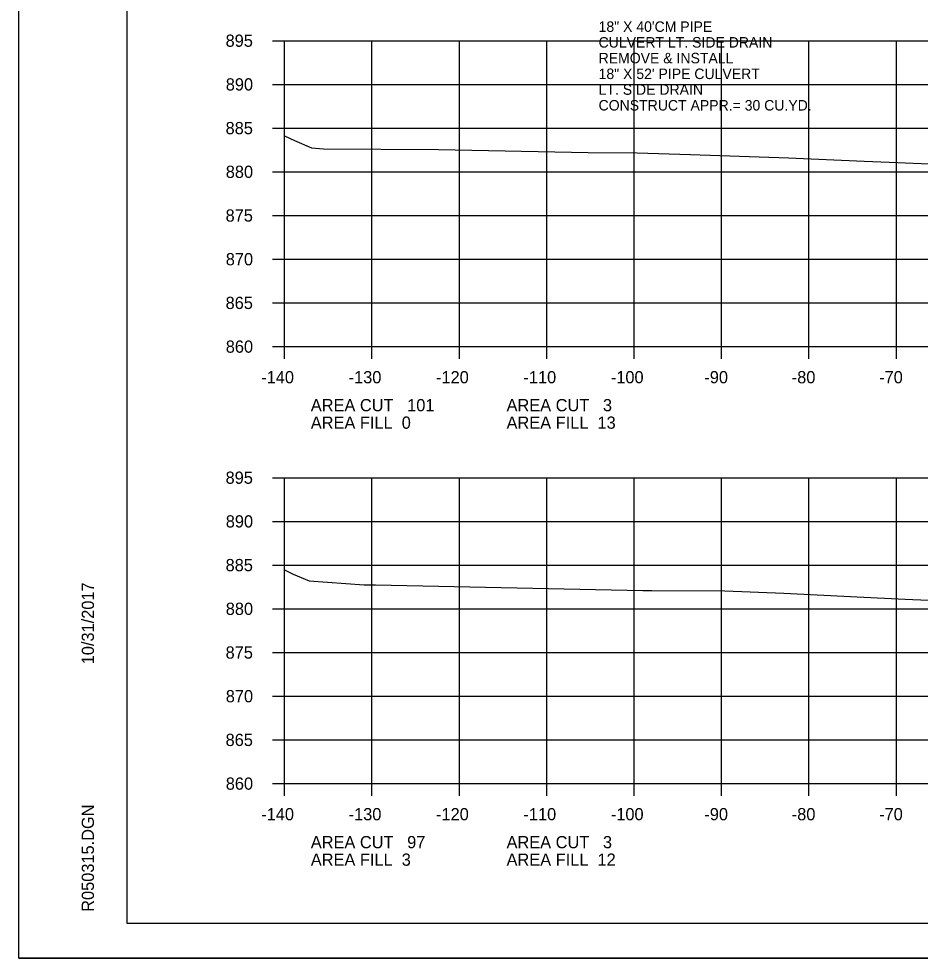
# Model space of a CAD drawing. Extents: x 1486524 to 1499135, y 326561 to 337924.
# Drawn here: x 1488812.5 to 1488915.6, y 332352.6 to 332460.1 of the extents above; entities that cross this region are included whole.
import ezdxf

# ---------------------------------------------------------------- set-up
doc = ezdxf.new("R2010")
doc.units = 0
for name, color, linetype in [('Default', 7, 'Continuous'), ('E_Const Align', 7, 'Continuous'), ('E_Const Align Station', 7, 'Continuous'), ('E_Ownership Information', 7, 'Continuous'), ('E_Property Line', 7, 'Continuous'), ('E_Quarter Calls', 7, 'Continuous'), ('E_Tract Number', 7, 'Continuous')]:
    doc.layers.add(name, color=color, linetype=linetype)

msp = doc.modelspace()

# ---------------------------------------------------------------- linework, layer by layer
at = {"layer": 'E_Const Align'}
for p, q in [((1488841.49, 332457.61), (1488842.89, 332457.61)), ((1488842.89, 332422.61), (1488842.89, 332457.61)), ((1488841.49, 332452.61), (1488842.89, 332452.61)), ((1488841.49, 332447.61), (1488842.89, 332447.61)), ((1488841.49, 332442.61), (1488842.89, 332442.61)), ((1488841.49, 332437.61), (1488842.89, 332437.61)), ((1488841.49, 332432.61), (1488842.89, 332432.61)), ((1488841.49, 332427.61), (1488842.89, 332427.61)), ((1488841.49, 332422.61), (1488842.89, 332422.61)), ((1488842.89, 332422.61), (1489122.89, 332422.61)), ((1488842.89, 332421.21), (1488842.89, 332422.61)), ((1488852.89, 332421.21), (1488852.89, 332422.61)), ((1488862.89, 332421.21), (1488862.89, 332422.61)), ((1488872.89, 332421.21), (1488872.89, 332422.61)), ((1488882.89, 332421.21), (1488882.89, 332422.61)), ((1488892.89, 332421.21), (1488892.89, 332422.61)), ((1488902.89, 332421.21), (1488902.89, 332422.61)), ((1488912.89, 332421.21), (1488912.89, 332422.61)), ((1488841.49, 332407.61), (1488842.89, 332407.61)), ((1488842.89, 332372.61), (1488842.89, 332407.61)), ((1488841.49, 332402.61), (1488842.89, 332402.61)), ((1488841.49, 332397.61), (1488842.89, 332397.61)), ((1488841.49, 332392.61), (1488842.89, 332392.61)), ((1488841.49, 332387.61), (1488842.89, 332387.61)), ((1488841.49, 332382.61), (1488842.89, 332382.61)), ((1488841.49, 332377.61), (1488842.89, 332377.61)), ((1488841.49, 332372.61), (1488842.89, 332372.61)), ((1488842.89, 332372.61), (1489122.89, 332372.61)), ((1488842.89, 332371.21), (1488842.89, 332372.61)), ((1488852.89, 332371.21), (1488852.89, 332372.61)), ((1488862.89, 332371.21), (1488862.89, 332372.61)), ((1488872.89, 332371.21), (1488872.89, 332372.61)), ((1488882.89, 332371.21), (1488882.89, 332372.61)), ((1488892.89, 332371.21), (1488892.89, 332372.61)), ((1488902.89, 332371.21), (1488902.89, 332372.61)), ((1488912.89, 332371.21), (1488912.89, 332372.61))]:
    msp.add_line(p, q, dxfattribs=at)
at = {"layer": 'E_Ownership Information'}
for p, q in [((1488842.89, 332457.61), (1489122.89, 332457.61)), ((1488842.89, 332422.61), (1488842.89, 332457.61)), ((1488852.89, 332422.61), (1488852.89, 332457.61)), ((1488862.89, 332422.61), (1488862.89, 332457.61)), ((1488872.89, 332422.61), (1488872.89, 332457.61)), ((1488882.89, 332422.61), (1488882.89, 332457.61)), ((1488892.89, 332422.61), (1488892.89, 332457.61)), ((1488902.89, 332422.61), (1488902.89, 332457.61)), ((1488912.89, 332422.61), (1488912.89, 332457.61)), ((1488842.89, 332452.61), (1489122.89, 332452.61)), ((1488842.89, 332447.61), (1489122.89, 332447.61)), ((1488842.89, 332442.61), (1489122.89, 332442.61)), ((1488842.89, 332437.61), (1489122.89, 332437.61)), ((1488842.89, 332432.61), (1489122.89, 332432.61)), ((1488842.89, 332427.61), (1489122.89, 332427.61)), ((1488842.89, 332422.61), (1489122.89, 332422.61)), ((1488842.89, 332407.61), (1489122.89, 332407.61)), ((1488842.89, 332372.61), (1488842.89, 332407.61)), ((1488852.89, 332372.61), (1488852.89, 332407.61)), ((1488862.89, 332372.61), (1488862.89, 332407.61)), ((1488872.89, 332372.61), (1488872.89, 332407.61)), ((1488882.89, 332372.61), (1488882.89, 332407.61)), ((1488892.89, 332372.61), (1488892.89, 332407.61)), ((1488902.89, 332372.61), (1488902.89, 332407.61)), ((1488912.89, 332372.61), (1488912.89, 332407.61)), ((1488842.89, 332402.61), (1489122.89, 332402.61)), ((1488842.89, 332397.61), (1489122.89, 332397.61)), ((1488842.89, 332392.61), (1489122.89, 332392.61)), ((1488842.89, 332387.61), (1489122.89, 332387.61)), ((1488842.89, 332382.61), (1489122.89, 332382.61)), ((1488842.89, 332377.61), (1489122.89, 332377.61)), ((1488842.89, 332372.61), (1489122.89, 332372.61))]:
    msp.add_line(p, q, dxfattribs=at)
at = {"layer": 'E_Property Line'}
for p, q in [((1488824.89, 332356.61), (1488824.89, 332562.07)), ((1488824.89, 332356.61), (1488824.89, 332356.61)), ((1489141.07, 332356.61), (1488824.89, 332356.61))]:
    msp.add_line(p, q, dxfattribs=at)
at = {"layer": 'E_Quarter Calls'}
msp.add_line((1488812.48, 332352.63), (1489145.82, 332352.63), dxfattribs=at)
for points in [[(1488812.48, 332565.97), (1489145.82, 332565.97), (1489145.82, 332352.63), (1488812.48, 332352.63)], [(1489058.81, 332562.07), (1489058.81, 332552.19), (1489094.54, 332552.19), (1489094.54, 332549.27), (1489117.74, 332549.27), (1489117.74, 332524.94), (1489141.07, 332524.94), (1489141.07, 332356.61), (1488824.89, 332356.61), (1488824.89, 332562.07)]]:
    msp.add_lwpolyline(points, close=True, dxfattribs=at)
at = {"layer": 'E_Tract Number'}
for points in [[(1488842.89, 332446.74), (1488844.01, 332446.2), (1488845.98, 332445.34), (1488847.35, 332445.24), (1488860.49, 332445.16), (1488877.61, 332444.82), (1488883.25, 332444.78), (1488889.33, 332444.6), (1488900.54, 332444.2), (1488909.22, 332443.81), (1488913.02, 332443.67), (1488938.53, 332442.62)], [(1488842.89, 332397.05), (1488843.89, 332396.59), (1488845.71, 332395.8), (1488851.99, 332395.35), (1488853.31, 332395.34), (1488883.88, 332394.72), (1488884.93, 332394.71), (1488893.27, 332394.68), (1488900.02, 332394.38), (1488909.15, 332393.95), (1488913.88, 332393.73), (1488922.84, 332393.32)]]:
    msp.add_lwpolyline(points, dxfattribs=at)

# ---------------------------------------------------------------- texts
at = {"layer": 'Default'}
for s, p in [('18" X 40\'CM PIPE', (1488878.82, 332458.62)), ('CULVERT LT. SIDE DRAIN', (1488878.82, 332456.82)), ('REMOVE & INSTALL', (1488878.82, 332455.02)), ('18" X 52\' PIPE CULVERT', (1488878.82, 332453.22)), ('LT. SIDE DRAIN', (1488878.82, 332451.42)), ('CONSTRUCT APPR.= 30 CU.YD.', (1488878.82, 332449.62))]:
    msp.add_text(s, height=1.2, dxfattribs=at).set_placement(p)
at = {"layer": 'E_Const Align Station'}
for s, p in [('895', (1488836.14, 332456.91)), ('890', (1488836.16, 332451.91)), ('885', (1488836.14, 332446.91)), ('880', (1488836.16, 332441.91)), ('875', (1488836.14, 332436.91)), ('870', (1488836.16, 332431.91)), ('865', (1488836.14, 332426.91)), ('860', (1488836.16, 332421.91)), ('-140', (1488840.22, 332418.41)), ('-130', (1488850.22, 332418.41)), ('-120', (1488860.22, 332418.41)), ('-110', (1488870.22, 332418.41)), ('-100', (1488880.22, 332418.41)), ('-90', (1488890.92, 332418.41)), ('-80', (1488900.92, 332418.41)), ('-70', (1488910.92, 332418.41)), ('AREA CUT   101', (1488845.89, 332415.21)), ('AREA CUT   3', (1488868.29, 332415.21)), ('AREA FILL  0', (1488845.89, 332413.21)), ('AREA FILL  13', (1488868.29, 332413.21)), ('895', (1488836.14, 332406.91)), ('890', (1488836.16, 332401.91)), ('885', (1488836.14, 332396.91)), ('880', (1488836.16, 332391.91)), ('875', (1488836.14, 332386.91)), ('870', (1488836.16, 332381.91)), ('865', (1488836.14, 332376.91)), ('860', (1488836.16, 332371.91)), ('-140', (1488840.22, 332368.41)), ('-130', (1488850.22, 332368.41)), ('-120', (1488860.22, 332368.41)), ('-110', (1488870.22, 332368.41)), ('-100', (1488880.22, 332368.41)), ('-90', (1488890.92, 332368.41)), ('-80', (1488900.92, 332368.41)), ('-70', (1488910.92, 332368.41)), ('AREA CUT   97', (1488845.89, 332365.21)), ('AREA CUT   3', (1488868.29, 332365.21)), ('AREA FILL  3', (1488845.89, 332363.21)), ('AREA FILL  12', (1488868.29, 332363.21))]:
    msp.add_text(s, height=1.4, dxfattribs=at).set_placement(p)
at = {"layer": 'E_Property Line'}
for s, p in [('10/31/2017', (1488821.08, 332386.26)), ('R050315.DGN', (1488821.08, 332357.94))]:
    msp.add_text(s, height=1.4, rotation=90, dxfattribs=at).set_placement(p)

doc.saveas('drawing.dxf')
